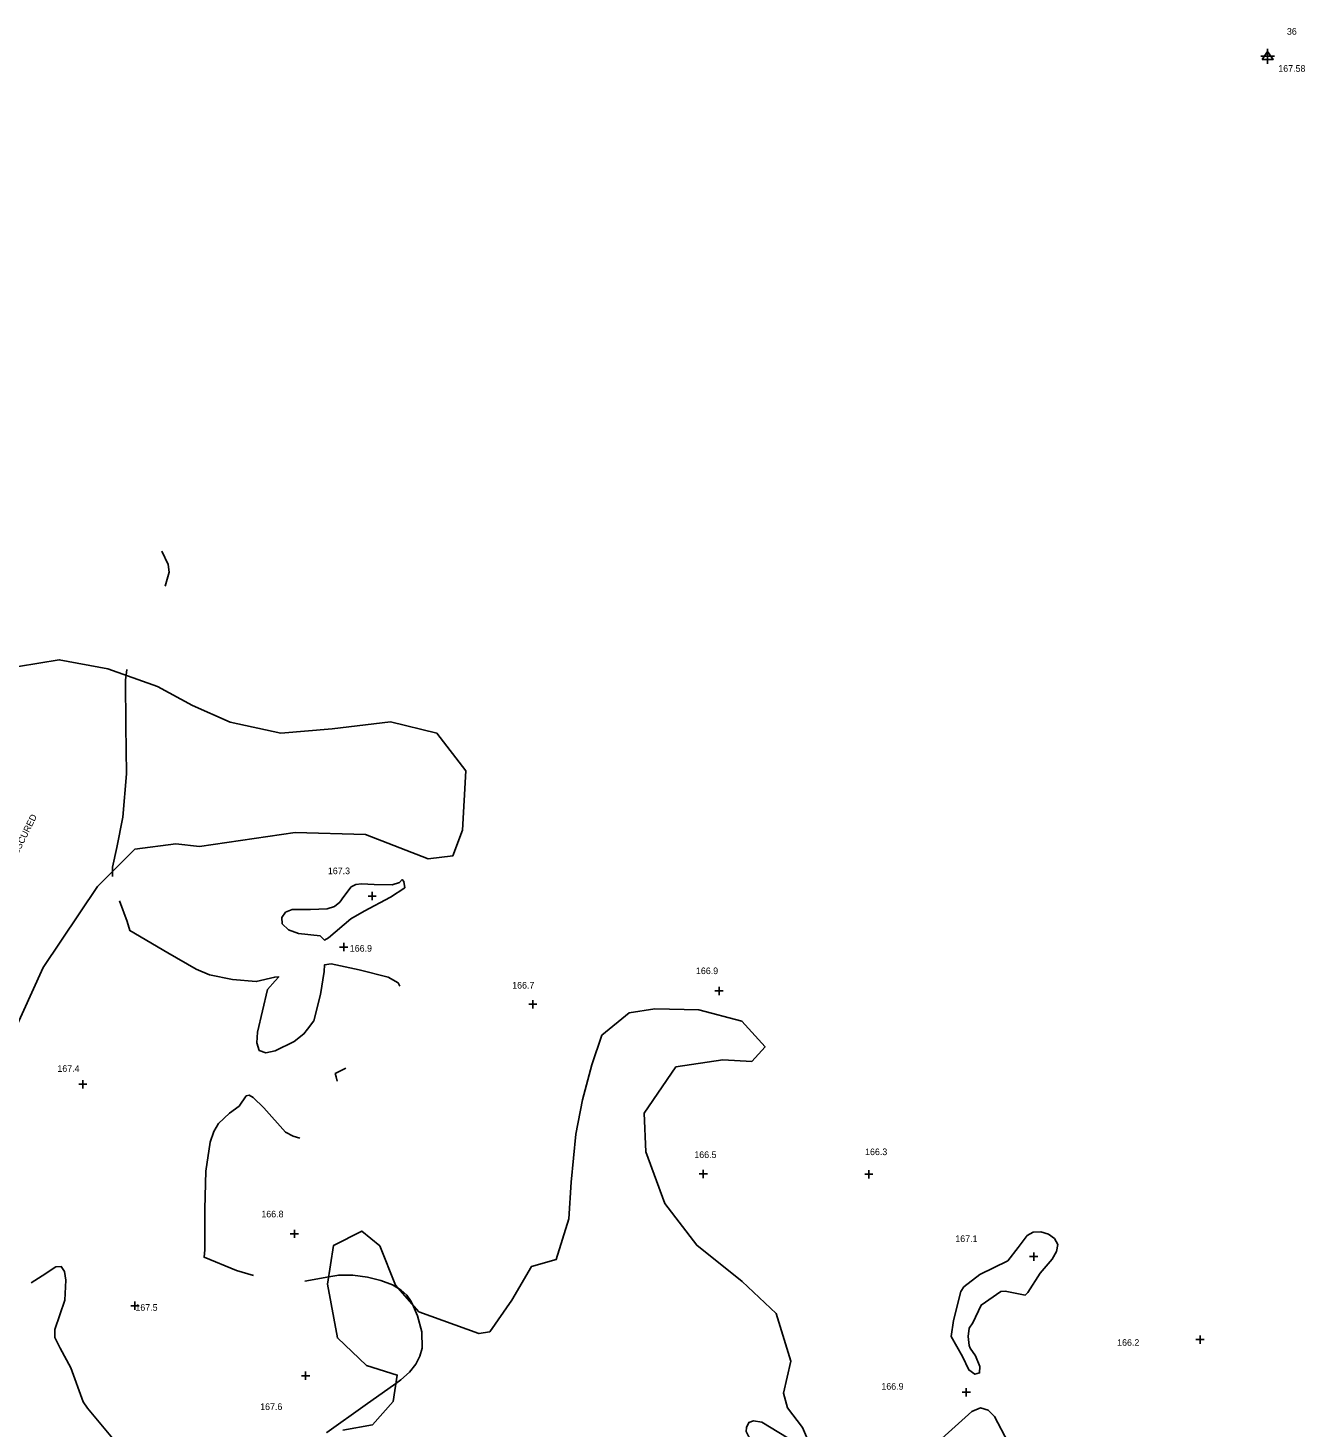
# Model space of a CAD drawing. Extents: x 1475150 to 2003689, y 770235 to 1112803.
# Drawn here: x 1999146 to 1999531.8, y 775623.3 to 776046.3 of the extents above; entities that cross this region are included whole.
import ezdxf

# ---------------------------------------------------------------- set-up
doc = ezdxf.new("R2010")
doc.units = 0
for name, color, linetype in [('RD_DTM_Minor1', 7, 'Continuous'), ('RD_DTM_Minor2', 7, 'Continuous'), ('RD_DTM_Obscure', 7, 'Continuous'), ('RD_DTM_Spot_Elev', 7, 'Continuous'), ('RD_HC_Data', 7, 'Continuous'), ('RD_HC_txCode', 7, 'Continuous'), ('RD_TX_Misc1', 7, 'Continuous')]:
    doc.layers.add(name, color=color, linetype=linetype)

msp = doc.modelspace()

# ---------------------------------------------------------------- linework, layer by layer
at = {"layer": 'RD_DTM_Minor1'}
for p, q in [((1999175.63, 775850.78), (1999175.88, 775852.47)), ((1999171.53, 775789.94), (1999171.5, 775791.48)), ((1999236.84, 775668.99), (1999229.66, 775667.69))]:
    msp.add_line(p, q, dxfattribs=at)
for points in [[(1999187.39, 775877.65), (1999188.69, 775881.92), (1999188.31, 775884.26), (1999186.42, 775888.23)], [(1999250.56, 775787.52), (1999246.75, 775787.79), (1999245.06, 775787.56), (1999243.63, 775786.85), (1999241.4, 775783.88), (1999240.17, 775782.23), (1999238.56, 775780.92), (1999236.41, 775780.19), (1999231.39, 775779.98), (1999225.78, 775779.99), (1999223.81, 775779.19), (1999222.68, 775777.61), (1999222.83, 775775.66), (1999224.7, 775773.84), (1999227.69, 775772.74), (1999234.28, 775772.02), (1999235.61, 775770.74), (1999236.78, 775771.4), (1999243.52, 775777.15), (1999247.55, 775779.48), (1999255.54, 775783.7), (1999259.8, 775786.57), (1999259.56, 775788.41), (1999259.03, 775789.04), (1999258.22, 775788.17), (1999256.05, 775787.46), (1999250.56, 775787.52)], [(1999258.36, 775756.8), (1999257.78, 775757.84), (1999254.81, 775759.53), (1999246.01, 775761.8), (1999237.58, 775763.62), (1999235.59, 775763.29), (1999235.48, 775761.27), (1999234.36, 775754.36), (1999232.38, 775746.35), (1999230.42, 775743.85), (1999229.35, 775742.39), (1999226.39, 775740.07), (1999220.69, 775737.28), (1999217.87, 775736.73), (1999215.88, 775737.43), (1999215.12, 775739.68), (1999215.34, 775742.97), (1999218.38, 775755.79), (1999220.69, 775758.4), (1999221.74, 775759.67), (1999220.56, 775759.58), (1999214.93, 775758.2), (1999207.82, 775758.85), (1999200.83, 775760.3), (1999196.8, 775761.96), (1999188.23, 775766.92), (1999176.78, 775773.65), (1999175.99, 775776.38), (1999173.67, 775782.64)], [(1999239.42, 775728.1), (1999239.06, 775729.44), (1999238.82, 775730.42), (1999242, 775732.01)], [(1999214.14, 775669.38), (1999208.94, 775670.91), (1999199.18, 775674.91), (1999199.41, 775677.16), (1999199.38, 775689.57), (1999199.68, 775700.93), (1999201.03, 775709.73), (1999202.14, 775712.93), (1999203.52, 775715.38), (1999206.86, 775718.47), (1999209.77, 775720.6), (1999211.94, 775723.7), (1999212.79, 775723.86), (1999214.03, 775723.19), (1999217.23, 775720.07), (1999223.78, 775712.69), (1999226.1, 775711.46), (1999228.09, 775710.92)], [(1999430.33, 775648.21), (1999429.97, 775650.98), (1999430.36, 775653.52), (1999431.42, 775655.15), (1999433.9, 775660.47), (1999439.92, 775664.59), (1999441.18, 775664.7), (1999447.23, 775663.5), (1999448.01, 775664.28), (1999451.76, 775670.08), (1999455.34, 775674.38), (1999456.69, 775676.64), (1999457.06, 775678.77), (1999456.14, 775680.58), (1999454.25, 775681.91), (1999451.92, 775682.61), (1999449.66, 775682.5), (1999447.85, 775681.51), (1999445.07, 775677.82), (1999441.98, 775673.84), (1999433.54, 775669.7), (1999428.66, 775665.96), (1999427.84, 775664.55), (1999425.56, 775655.82), (1999424.92, 775651), (1999428.3, 775644.98), (1999430.22, 775640.88), (1999432.07, 775639.59), (1999433.44, 775639.99), (1999433.52, 775641.87), (1999432.24, 775645.15), (1999430.61, 775647.46), (1999430.33, 775648.21)], [(1999176.17, 775614.65), (1999173.54, 775617.89), (1999163.93, 775629.28), (1999162.66, 775631.24), (1999158.99, 775641.48), (1999155.71, 775647.49), (1999154.14, 775650.63), (1999154.06, 775653.1), (1999157.16, 775661.91), (1999157.48, 775667.98), (1999157.06, 775670.59), (1999156.07, 775672.09), (1999154.44, 775672.06), (1999150.26, 775669.33), (1999146.96, 775667.16)], [(1999262.11, 775660.71), (1999261.72, 775661.57), (1999260.43, 775663.42), (1999258.63, 775665.09), (1999257.96, 775665.49)], [(1999236.21, 775621.92), (1999236.23, 775621.94), (1999247.87, 775630.2), (1999257.16, 775636.77)], [(1999442.07, 775618.91), (1999437.97, 775626.81), (1999436.02, 775628.76), (1999433.74, 775629.44), (1999431.17, 775628.35), (1999422.04, 775620.18)]]:
    msp.add_lwpolyline(points, dxfattribs=at)
at = {"layer": 'RD_DTM_Minor2'}
for points in [[(1999171.5, 775791.48), (1999171.48, 775792.76), (1999172.87, 775798.7), (1999174.69, 775807.9), (1999175.74, 775821.03), (1999175.56, 775835.54), (1999175.44, 775849.42), (1999175.63, 775850.78)], [(1999257.96, 775665.49), (1999256.08, 775666.59), (1999252.63, 775667.9), (1999248.55, 775668.92), (1999244.18, 775669.51), (1999239.89, 775669.54), (1999236.84, 775668.99)], [(1999257.16, 775636.77), (1999258.67, 775637.84), (1999261.28, 775640.23), (1999263.18, 775642.61), (1999264.42, 775645), (1999265.08, 775647.41), (1999265, 775652.36), (1999263.66, 775657.25), (1999262.11, 775660.71)], [(1999383.15, 775616.05), (1999378, 775618.87), (1999367.64, 775625.06), (1999365.19, 775625.49), (1999363.76, 775625), (1999363.06, 775623.47), (1999362.99, 775622.32), (1999363.7, 775620.84), (1999366.59, 775618.29), (1999373.74, 775613.28), (1999383.3, 775606.04), (1999386.62, 775602.72)]]:
    msp.add_lwpolyline(points, dxfattribs=at)
at = {"layer": 'RD_DTM_Obscure'}
for points in [[(1999143.12, 775853.46), (1999155.44, 775855.46), (1999170.17, 775852.75), (1999185.13, 775847.36), (1999195.69, 775841.63), (1999207.06, 775836.63), (1999222.34, 775833.32), (1999237.87, 775834.57), (1999255.55, 775836.67), (1999269.51, 775833.23), (1999278.26, 775821.86), (1999277.28, 775803.93), (1999274.38, 775796.25), (1999266.87, 775795.32), (1999247.95, 775802.66), (1999226.75, 775803.24), (1999197.84, 775799.07), (1999190.62, 775799.85), (1999178.3, 775798.22), (1999166.98, 775786.98), (1999150.54, 775762.45), (1999137.94, 775734.47)], [(1999241.09, 775622.66), (1999250.03, 775624.33), (1999256.33, 775631.38), (1999257.55, 775639.31), (1999248.3, 775642.22), (1999239.46, 775650.53), (1999236.49, 775666.78), (1999238.31, 775678.48), (1999246.85, 775682.84), (1999252.3, 775678.33), (1999257.05, 775666.53), (1999264.11, 775658.41), (1999282.22, 775651.84), (1999285.49, 775652.41), (1999292.14, 775661.94), (1999298.07, 775672.09), (1999305.53, 775674.23), (1999309.39, 775686.51), (1999310.13, 775697.63), (1999311.45, 775712.16), (1999313.47, 775722.45), (1999316.28, 775733.08), (1999319.37, 775741.98), (1999327.6, 775748.76), (1999335.41, 775749.94), (1999348.67, 775749.65), (1999361.66, 775746.22), (1999368.67, 775738.55), (1999364.69, 775734.1), (1999355.92, 775734.6), (1999341.73, 775732.46), (1999332.13, 775718.48), (1999332.6, 775706.78), (1999338.39, 775691.14), (1999348, 775678.53), (1999361.73, 775667.59), (1999371.99, 775657.9), (1999376.44, 775643.56), (1999374.25, 775633.82), (1999375.43, 775629.45), (1999379.97, 775623.53), (1999384.1, 775613.82)]]:
    msp.add_lwpolyline(points, dxfattribs=at)
at = {"layer": 'RD_DTM_Spot_Elev'}
for p, q in [((1999248.72, 775784.07), (1999251.22, 775784.07)), ((1999249.97, 775782.82), (1999249.97, 775785.32)), ((1999240.15, 775768.66), (1999242.65, 775768.66)), ((1999241.4, 775767.41), (1999241.4, 775769.91)), ((1999353.53, 775755.38), (1999356.03, 775755.38)), ((1999354.78, 775754.13), (1999354.78, 775756.63)), ((1999297.25, 775751.38), (1999299.75, 775751.38)), ((1999298.5, 775750.13), (1999298.5, 775752.63)), ((1999161.32, 775727.19), (1999163.82, 775727.19)), ((1999162.57, 775725.94), (1999162.57, 775728.44)), ((1999348.76, 775700.1), (1999351.26, 775700.1)), ((1999350.01, 775698.85), (1999350.01, 775701.35)), ((1999398.75, 775700), (1999401.25, 775700)), ((1999400, 775698.75), (1999400, 775701.25)), ((1999226.46, 775680.75), (1999226.46, 775683.25)), ((1999225.21, 775682), (1999227.71, 775682)), ((1999448.56, 775675.11), (1999451.06, 775675.11)), ((1999449.81, 775673.86), (1999449.81, 775676.36)), ((1999178.32, 775659.03), (1999178.32, 775661.53)), ((1999177.07, 775660.28), (1999179.57, 775660.28)), ((1999498.8, 775650.05), (1999501.3, 775650.05)), ((1999500.05, 775648.8), (1999500.05, 775651.3)), ((1999229.88, 775637.87), (1999229.88, 775640.37)), ((1999228.63, 775639.12), (1999231.13, 775639.12)), ((1999428.2, 775634.15), (1999430.7, 775634.15)), ((1999429.45, 775632.9), (1999429.45, 775635.4))]:
    msp.add_line(p, q, dxfattribs=at)
at = {"layer": 'RD_HC_Data'}
for p, q in [((1999522.53, 776037.81), (1999518.43, 776037.81)), ((1999520.48, 776040.06), (1999520.48, 776035.56))]:
    msp.add_line(p, q, dxfattribs=at)
msp.add_lwpolyline([(1999518.84, 776036.79), (1999520.48, 776039.24), (1999522.12, 776036.79), (1999518.84, 776036.79)], dxfattribs=at)

# ---------------------------------------------------------------- texts
at = {"layer": 'RD_DTM_Spot_Elev'}
for s, p in [('167.3', (1999236.59, 775790.67)), ('166.9', (1999243.22, 775767.26)), ('166.9', (1999347.79, 775760.47)), ('166.7', (1999292.27, 775756.1)), ('167.4', (1999154.88, 775730.94)), ('166.3', (1999398.88, 775705.78)), ('166.5', (1999347.29, 775704.91)), ('166.8', (1999216.5, 775686.97)), ('167.1', (1999426.13, 775679.53)), ('167.5', (1999178.45, 775658.75)), ('166.2', (1999475.02, 775648.16)), ('166.9', (1999403.8, 775634.9)), ('167.6', (1999216.14, 775628.77))]:
    msp.add_text(s, height=2, dxfattribs=at).set_placement(p)
at = {"layer": 'RD_HC_txCode'}
for s, p in [('36', (1999526.3, 776044.31)), ('167.58', (1999523.7, 776033.11))]:
    msp.add_text(s, height=2, dxfattribs=at).set_placement(p)
at = {"layer": 'RD_TX_Misc1'}
msp.add_text('AREA VISUALLY OBSCURED', height=2, rotation=63.5954, dxfattribs=at).set_placement((1999132.46, 775775.29))

doc.saveas('drawing.dxf')
